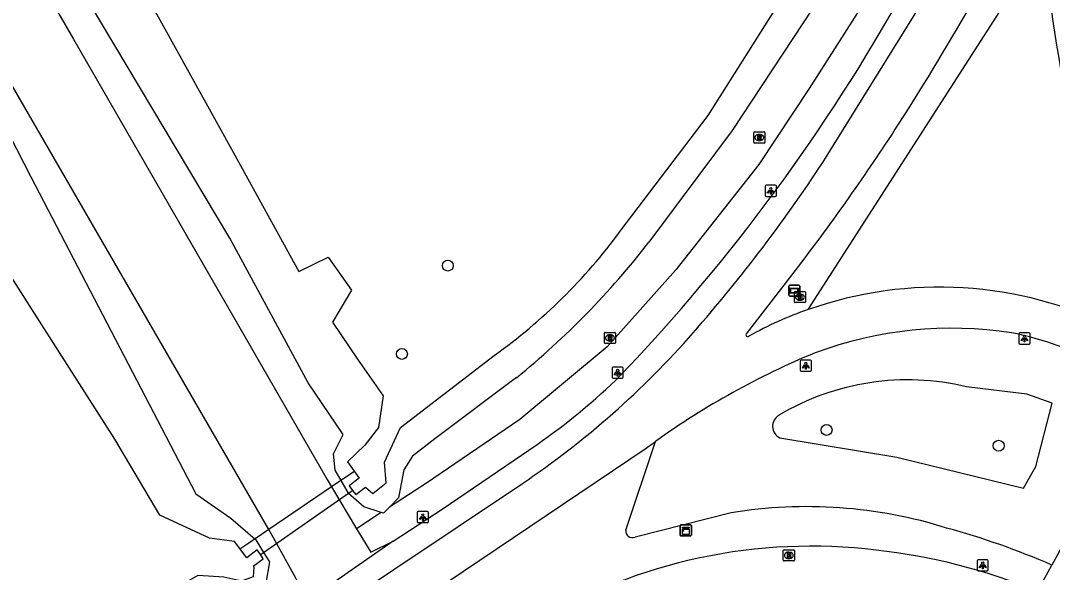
# Model space of a CAD drawing. Extents: x 155018 to 156648, y 383980 to 385733.
# Drawn here: x 155889.6 to 155982, y 384665.2 to 384714.6 of the extents above; entities that cross this region are included whole.
import ezdxf

# ---------------------------------------------------------------- set-up
doc = ezdxf.new("R2010")
doc.units = 0
for name, color, linetype in [('IMGEO_Berm_groen', 7, 'Continuous'), ('IMGEO_Boom', 7, 'Continuous'), ('IMGEO_Brandkraan', 7, 'Continuous'), ('IMGEO_Duiker', 7, 'Continuous'), ('IMGEO_Fietspad_gesloten', 7, 'Continuous'), ('IMGEO_Groenvoorziening', 7, 'Continuous'), ('IMGEO_Kast', 7, 'Continuous'), ('IMGEO_Lichtpunt', 7, 'Continuous'), ('IMGEO_Meer_plas_ven_vijver', 7, 'Continuous'), ('IMGEO_Rijbaan_lokaal_gesloten', 7, 'Continuous'), ('IMGEO_Rioolput', 7, 'Continuous'), ('IMGEO_Verklikker', 7, 'Continuous'), ('IMGEO_Voetpad_gesloten', 7, 'Continuous'), ('IMGEO_Voetpad_open', 7, 'Continuous'), ('IMGEO_Waterloop', 7, 'Continuous')]:
    doc.layers.add(name, color=color, linetype=linetype)

msp = doc.modelspace()

# ---------------------------------------------------------------- linework, layer by layer
at = {"layer": 'IMGEO_Berm_groen'}
for points in [[(155960.134, 384688.714), (155981.297, 384721.709)], [(155943.803, 384668.969), (155946.454, 384676.894)], [(155953.236, 384670.516), (155944.632, 384668.34)]]:
    msp.add_lwpolyline(points, dxfattribs=at)
for centre, radius, start, end in [((155959.989, 384629.034), 42.028, 72.65086, 99.2459), ((155944.387, 384668.878), 0.591, 171.15589, 294.46562), ((155954.106, 384601.897), 69.729, 66.48486, 74.68669)]:
    msp.add_arc(centre, radius, start, end, dxfattribs=at)
at = {"layer": 'IMGEO_Boom'}
for centre in [(155927.883, 384692.647), (155923.772, 384684.736), (155961.778, 384677.935), (155977.177, 384676.519)]:
    msp.add_circle(centre, 0.489, dxfattribs=at)
at = {"layer": 'IMGEO_Brandkraan'}
for p, q in [((155958.892, 384689.404), (155958.892, 384690.256)), ((155958.967, 384690.33), (155959.819, 384690.33)), ((155959.38, 384690.11), (155959.405, 384690.11)), ((155959.893, 384690.256), (155959.893, 384689.404)), ((155959.819, 384689.33), (155958.967, 384689.33)), ((155959.403, 384689.55), (155959.378, 384689.55))]:
    msp.add_line(p, q, dxfattribs=at)
for points in [[(155958.892, 384689.404), (155958.892, 384690.256)], [(155958.967, 384690.33), (155959.819, 384690.33)], [(155959.24, 384690.03), (155959.24, 384689.63), (155959.453, 384689.63)], [(155959.471, 384690.03), (155959.24, 384690.03)], [(155959.419, 384689.949), (155959.365, 384689.949), (155959.365, 384689.873)], [(155959.365, 384689.873), (155959.418, 384689.873)], [(155959.427, 384689.797), (155959.365, 384689.797), (155959.365, 384689.716)], [(155959.893, 384690.256), (155959.893, 384689.404)], [(155959.819, 384689.33), (155958.967, 384689.33)], [(155959.365, 384689.716), (155959.427, 384689.716)]]:
    msp.add_lwpolyline(points, dxfattribs=at)
for centre, radius, start, end in [((155958.969, 384690.254), 0.0765, 91.55205, 178.44795), ((155958.969, 384690.254), 0.0765, 91.55205, 178.44795), ((155959.42, 384689.911), 0.0379, 267.82845, 90.93552), ((155959.428, 384689.756), 0.0404, 269.87594, 90.50774), ((155959.475, 384689.885), 0.145, 59.4692, 91.53667), ((155959.5, 384689.932), 0.0922, 285.51372, 58.15012), ((155959.505, 384689.74), 0.105, 301.31148, 78.98903), ((155959.817, 384690.254), 0.0765, 1.55205, 88.44795), ((155959.817, 384690.254), 0.0765, 1.55205, 88.44795), ((155958.969, 384689.406), 0.0765, 181.55205, 268.44795), ((155958.969, 384689.406), 0.0765, 181.55205, 268.44795), ((155959.459, 384689.881), 0.251, 268.66757, 293.53466), ((155959.817, 384689.406), 0.0765, 271.55205, 358.44795), ((155959.817, 384689.406), 0.0765, 271.55205, 358.44795)]:
    msp.add_arc(centre, radius, start, end, dxfattribs=at)
for centre, major_axis, ratio, start_param, end_param in [((155959.379, 384689.83), (-0.387, 0.002), 0.722429, 4.712389, 7.853982), ((155959.404, 384689.83), (-0.39, 0.002), 0.717154, 1.570796, 4.712389)]:
    msp.add_ellipse(centre, major_axis=major_axis, ratio=ratio, start_param=start_param, end_param=end_param, dxfattribs=at)
at = {"layer": 'IMGEO_Duiker'}
for points in [[(155919.516, 384674.21), (155918.583, 384673.577), (155917.474, 384672.825), (155911.855, 384669.013), (155910.058, 384667.794), (155909.346, 384667.311)], [(155911.112, 384666.768), (155911.398, 384666.967), (155918.978, 384672.257), (155919.359, 384672.523)]]:
    msp.add_lwpolyline(points, dxfattribs=at)
at = {"layer": 'IMGEO_Fietspad_gesloten'}
for points in [[(155961.766, 384702.403), (155972.299, 384719.386), (155972.533, 384719.792)], [(155954.606, 384686.55), (155958.981, 384692.199)], [(155924.026, 384661.755), (155927.81, 384664.295), (155945.55, 384676.234), (155946.454, 384676.894)], [(155856.412, 384616.646), (155873.794, 384629.68), (155885.652, 384638.663), (155901.112, 384650.301), (155917.277, 384661.593), (155934.563, 384673.148)]]:
    msp.add_lwpolyline(points, dxfattribs=at)
for centre, radius, start, end in [((155769.166, 384833.072), 236.53, 327.13287, 333.47674), ((156079.542, 384728.132), 98.455, 183.74068, 205.55373), ((155801.392, 384813.122), 198.637, 322.49997, 326.92184), ((155846.986, 384776.836), 136.802, 318.74881, 327.03732), ((155971.855, 384655.437), 35.281, 63.59488, 109.40316), ((155971.813, 384655.533), 35.177, 109.39029, 118.87476), ((155973.014, 384651.792), 35.245, 81.31085, 110.35802), ((155890.287, 384738.686), 79.092, 304.04174, 318.8433), ((155954.717, 384686.444), 0.153, 136.32247, 315.26165), ((155972.868, 384658.869), 28.298, 61.32353, 78.85217), ((155987.856, 384619.196), 71.016, 112.43589, 125.66175)]:
    msp.add_arc(centre, radius, start, end, dxfattribs=at)
at = {"layer": 'IMGEO_Groenvoorziening'}
for points in [[(155976.18, 384771.358), (155976.542, 384769.577), (155977.128, 384760.847), (155976.74, 384750.462), (155975.66, 384741.983), (155973.333, 384732.736), (155969.364, 384723.65), (155965.179, 384716.267), (155960.231, 384708.492), (155955.722, 384701.699), (155948.28, 384692.265), (155942.151, 384685.384), (155934.328, 384678.881), (155925.957, 384673.179), (155922.666, 384671.018)], [(155921.926, 384670.532), (155920.366, 384671.054), (155918.989, 384672.238), (155918.978, 384672.257), (155918.323, 384673.398), (155917.788, 384674.33), (155917.651, 384675.806), (155918.524, 384677.512), (155915.379, 384682.151), (155908.378, 384695.118), (155894.501, 384718.397), (155894.353, 384720.614), (155895.869, 384723.673), (155898.981, 384726.147), (155904.109, 384728.609), (155926.245, 384738.39)], [(155970.076, 384732.745), (155960.56, 384715.689), (155953.323, 384704.759), (155945.883, 384694.748)], [(155879.509, 384721.798), (155884.794, 384711.78), (155890.56, 384700.593), (155905.323, 384672.209), (155908.457, 384670.037), (155910.636, 384668.144), (155910.694, 384668.093), (155911.398, 384666.967), (155911.925, 384666.124), (155911.593, 384664.218), (155908.955, 384663.068), (155905.558, 384662.593), (155889.727, 384651.285), (155882.472, 384646.103), (155841.903, 384615.581), (155784.941, 384576.485)], [(155934.031, 384682.613), (155926.711, 384677.124), (155924.704, 384675.595), (155923.931, 384674.367), (155923.478, 384671.842), (155922.666, 384671.018)], [(155957.593, 384677.224), (155968.076, 384675.501), (155979.409, 384672.706), (155980.518, 384674.659), (155981.963, 384680.332), (155979.71, 384681.135), (155974.298, 384681.795)], [(155921.926, 384670.532), (155919.721, 384669.084)], [(155922.666, 384671.018), (155922.123, 384670.466), (155921.926, 384670.532)]]:
    msp.add_lwpolyline(points, dxfattribs=at)
for centre, radius, start, end in [((155886.807, 384740.591), 74.777, 309.16337, 322.18852), ((155969.036, 384659.922), 22.497, 76.47478, 120.82928), ((155958.085, 384678.255), 1.142, 120.42167, 244.46369)]:
    msp.add_arc(centre, radius, start, end, dxfattribs=at)
at = {"layer": 'IMGEO_Kast'}
for p, q in [((155948.748, 384669.44), (155949.589, 384669.44)), ((155949.589, 384669.44), (155948.748, 384669.44)), ((155948.673, 384668.515), (155948.673, 384669.356)), ((155948.673, 384669.356), (155948.673, 384668.515)), ((155949.673, 384669.365), (155949.673, 384668.524)), ((155949.673, 384668.524), (155949.673, 384669.365)), ((155949.598, 384668.44), (155948.757, 384668.44)), ((155948.757, 384668.44), (155949.598, 384668.44))]:
    msp.add_line(p, q, dxfattribs=at)
for points in [[(155948.868, 384669.23), (155949.468, 384669.23), (155949.468, 384669.145), (155948.868, 384669.145), (155948.868, 384669.23)], [(155948.868, 384669.055), (155949.468, 384669.055), (155949.468, 384668.566), (155948.868, 384668.566), (155948.868, 384669.055)]]:
    msp.add_lwpolyline(points, dxfattribs=at)
msp.add_circle((155948.952, 384668.904), 0.0377, dxfattribs=at)
for centre, start, end in [((155948.751, 384669.362), 92.4484, 184.28452), ((155948.751, 384669.362), 92.4484, 184.28452), ((155949.595, 384669.362), 2.4484, 94.28452), ((155949.595, 384669.362), 2.4484, 94.28452), ((155948.751, 384668.518), 182.4484, 274.28452), ((155948.751, 384668.518), 182.4484, 274.28452), ((155949.595, 384668.518), 272.4484, 4.28452), ((155949.595, 384668.518), 272.4484, 4.28452)]:
    msp.add_arc(centre, 0.0779, start, end, dxfattribs=at)
at = {"layer": 'IMGEO_Lichtpunt'}
for p, q in [((155956.287, 384699.751), (155956.287, 384698.944)), ((155956.287, 384699.751), (155956.287, 384698.944)), ((155957.189, 384699.846), (155956.381, 384699.846)), ((155957.189, 384699.846), (155956.381, 384699.846)), ((155957.283, 384698.944), (155957.283, 384699.751)), ((155957.283, 384698.944), (155957.283, 384699.751)), ((155956.381, 384698.85), (155957.189, 384698.85)), ((155956.381, 384698.85), (155957.189, 384698.85)), ((155978.991, 384686.528), (155978.991, 384685.721)), ((155978.991, 384686.528), (155978.991, 384685.721)), ((155979.893, 384686.623), (155979.085, 384686.623)), ((155979.893, 384686.623), (155979.085, 384686.623)), ((155979.987, 384685.721), (155979.987, 384686.528)), ((155979.987, 384685.721), (155979.987, 384686.528)), ((155979.085, 384685.627), (155979.893, 384685.627)), ((155979.085, 384685.627), (155979.893, 384685.627)), ((155942.574, 384683.468), (155942.574, 384682.661)), ((155942.574, 384683.468), (155942.574, 384682.661)), ((155943.476, 384683.563), (155942.668, 384683.563)), ((155943.476, 384683.563), (155942.668, 384683.563)), ((155943.57, 384682.661), (155943.57, 384683.468)), ((155943.57, 384682.661), (155943.57, 384683.468)), ((155959.422, 384684.089), (155959.422, 384683.282)), ((155959.422, 384684.089), (155959.422, 384683.282)), ((155960.324, 384684.184), (155959.516, 384684.184)), ((155960.324, 384684.184), (155959.516, 384684.184)), ((155960.418, 384683.282), (155960.418, 384684.089)), ((155960.418, 384683.282), (155960.418, 384684.089)), ((155942.668, 384682.567), (155943.476, 384682.567)), ((155942.668, 384682.567), (155943.476, 384682.567)), ((155959.516, 384683.188), (155960.324, 384683.188)), ((155959.516, 384683.188), (155960.324, 384683.188)), ((155925.146, 384670.531), (155925.146, 384669.724)), ((155925.146, 384670.531), (155925.146, 384669.724)), ((155926.048, 384670.626), (155925.24, 384670.626)), ((155926.048, 384670.626), (155925.24, 384670.626)), ((155926.142, 384669.724), (155926.142, 384670.531)), ((155926.142, 384669.724), (155926.142, 384670.531)), ((155925.24, 384669.63), (155926.048, 384669.63)), ((155925.24, 384669.63), (155926.048, 384669.63)), ((155975.253, 384666.215), (155975.253, 384665.408)), ((155975.253, 384666.215), (155975.253, 384665.408)), ((155976.155, 384666.31), (155975.347, 384666.31)), ((155976.155, 384666.31), (155975.347, 384666.31)), ((155976.249, 384665.408), (155976.249, 384666.215)), ((155976.249, 384665.408), (155976.249, 384666.215)), ((155975.347, 384665.314), (155976.155, 384665.314)), ((155975.347, 384665.314), (155976.155, 384665.314))]:
    msp.add_line(p, q, dxfattribs=at)
for points in [[(155956.661, 384699.415), (155956.7, 384699.387), (155956.512, 384699.125), (155956.474, 384699.152), (155956.661, 384699.415)], [(155956.763, 384699.367), (155956.81, 384699.367), (155956.81, 384699.045), (155956.763, 384699.045), (155956.763, 384699.367)], [(155956.873, 384699.387), (155956.911, 384699.414), (155957.098, 384699.152), (155957.059, 384699.124), (155956.873, 384699.387)], [(155979.365, 384686.192), (155979.404, 384686.164), (155979.216, 384685.902), (155979.178, 384685.929), (155979.365, 384686.192)], [(155979.467, 384686.144), (155979.514, 384686.144), (155979.514, 384685.822), (155979.467, 384685.822), (155979.467, 384686.144)], [(155979.577, 384686.164), (155979.615, 384686.191), (155979.802, 384685.929), (155979.763, 384685.901), (155979.577, 384686.164)], [(155959.796, 384683.753), (155959.835, 384683.725), (155959.647, 384683.463), (155959.609, 384683.49), (155959.796, 384683.753)], [(155959.898, 384683.705), (155959.945, 384683.705), (155959.945, 384683.383), (155959.898, 384683.383), (155959.898, 384683.705)], [(155960.008, 384683.725), (155960.046, 384683.752), (155960.233, 384683.49), (155960.194, 384683.462), (155960.008, 384683.725)], [(155942.948, 384683.132), (155942.987, 384683.104), (155942.799, 384682.842), (155942.761, 384682.869), (155942.948, 384683.132)], [(155943.05, 384683.084), (155943.097, 384683.084), (155943.097, 384682.762), (155943.05, 384682.762), (155943.05, 384683.084)], [(155943.16, 384683.104), (155943.198, 384683.131), (155943.385, 384682.869), (155943.346, 384682.841), (155943.16, 384683.104)], [(155925.52, 384670.195), (155925.559, 384670.167), (155925.371, 384669.905), (155925.333, 384669.932), (155925.52, 384670.195)], [(155925.622, 384670.147), (155925.669, 384670.147), (155925.669, 384669.825), (155925.622, 384669.825), (155925.622, 384670.147)], [(155925.732, 384670.167), (155925.77, 384670.194), (155925.957, 384669.932), (155925.918, 384669.904), (155925.732, 384670.167)], [(155975.627, 384665.879), (155975.666, 384665.851), (155975.478, 384665.589), (155975.44, 384665.616), (155975.627, 384665.879)], [(155975.729, 384665.831), (155975.776, 384665.831), (155975.776, 384665.509), (155975.729, 384665.509), (155975.729, 384665.831)], [(155975.839, 384665.851), (155975.877, 384665.878), (155976.064, 384665.616), (155976.025, 384665.588), (155975.839, 384665.851)]]:
    msp.add_lwpolyline(points, dxfattribs=at)
for centre in [(155956.786, 384699.549), (155979.49, 384686.326), (155943.073, 384683.266), (155959.921, 384683.887), (155925.645, 384670.329), (155975.752, 384666.013)]:
    msp.add_circle(centre, 0.0994, dxfattribs=at)
for centre, start, end in [((155956.381, 384699.751), 90, 180), ((155956.381, 384699.751), 90, 180), ((155957.189, 384699.751), 0, 90), ((155957.189, 384699.751), 0, 90), ((155956.381, 384698.944), 180, 270), ((155956.381, 384698.944), 180, 270), ((155957.189, 384698.944), 270, 0), ((155957.189, 384698.944), 270, 360), ((155979.085, 384686.528), 90, 180), ((155979.085, 384686.528), 90, 180), ((155979.893, 384686.528), 0, 90), ((155979.893, 384686.528), 0, 90), ((155979.085, 384685.721), 180, 270), ((155979.085, 384685.721), 180, 270), ((155979.893, 384685.721), 270, 0), ((155979.893, 384685.721), 270, 360), ((155942.668, 384683.468), 90, 180), ((155942.668, 384683.468), 90, 180), ((155943.476, 384683.468), 0, 90), ((155943.476, 384683.468), 0, 90), ((155959.516, 384684.089), 90, 180), ((155959.516, 384684.089), 90, 180), ((155959.516, 384683.282), 180, 270), ((155959.516, 384683.282), 180, 270), ((155960.324, 384684.089), 0, 90), ((155960.324, 384684.089), 0, 90), ((155960.324, 384683.282), 270, 0), ((155960.324, 384683.282), 270, 360), ((155942.668, 384682.661), 180, 270), ((155942.668, 384682.661), 180, 270), ((155943.476, 384682.661), 270, 0), ((155943.476, 384682.661), 270, 360), ((155925.24, 384670.531), 90, 180), ((155925.24, 384670.531), 90, 180), ((155926.048, 384670.531), 0, 90), ((155926.048, 384670.531), 0, 90), ((155925.24, 384669.724), 180, 270), ((155925.24, 384669.724), 180, 270), ((155926.048, 384669.724), 270, 0), ((155926.048, 384669.724), 270, 360), ((155975.347, 384666.215), 90, 180), ((155975.347, 384666.215), 90, 180), ((155976.155, 384666.215), 0, 90), ((155976.155, 384666.215), 0, 90), ((155975.347, 384665.408), 180, 270), ((155975.347, 384665.408), 180, 270), ((155976.155, 384665.408), 270, 0), ((155976.155, 384665.408), 270, 360)]:
    msp.add_arc(centre, 0.0946, start, end, dxfattribs=at)
at = {"layer": 'IMGEO_Meer_plas_ven_vijver'}
for points in [[(155943.308, 384695.725), (155951.176, 384706.086), (155957.894, 384716.752), (155967.489, 384733.506)], [(155899.67, 384719.093), (155908.668, 384702.817), (155914.551, 384692.12), (155917.168, 384693.391), (155919.258, 384690.449), (155917.553, 384687.582), (155919.81, 384684.269), (155922.101, 384680.977), (155921.685, 384678.161), (155920.44, 384676.559), (155918.907, 384675.07), (155919.946, 384673.599), (155919.053, 384672.941), (155919.359, 384672.523), (155919.633, 384672.148), (155920.507, 384672.796), (155921.167, 384672.232), (155922.371, 384673.208), (155922.227, 384675.058), (155923.657, 384678.155), (155932.036, 384684.605)]]:
    msp.add_lwpolyline(points, dxfattribs=at)
msp.add_arc((155902.772, 384725.543), 50.322, 305.55935, 323.6628, dxfattribs=at)
at = {"layer": 'IMGEO_Rijbaan_lokaal_gesloten'}
for centre, radius, start, end in [((155960.375, 384619.829), 47.693, 82.96224, 121.07282), ((155960.897, 384616.758), 50.684, 67.10466, 83.97425)]:
    msp.add_arc(centre, radius, start, end, dxfattribs=at)
at = {"layer": 'IMGEO_Rioolput'}
for p, q in [((155955.257, 384703.689), (155955.257, 384704.541)), ((155955.332, 384704.615), (155956.184, 384704.615)), ((155956.258, 384704.541), (155956.258, 384703.689)), ((155956.184, 384703.615), (155955.332, 384703.615)), ((155955.768, 384703.835), (155955.743, 384703.835)), ((155955.745, 384704.395), (155955.77, 384704.395)), ((155941.888, 384685.743), (155941.888, 384686.595)), ((155941.963, 384686.669), (155942.815, 384686.669)), ((155942.376, 384686.449), (155942.401, 384686.449)), ((155942.889, 384686.595), (155942.889, 384685.743)), ((155942.815, 384685.669), (155941.963, 384685.669)), ((155942.399, 384685.889), (155942.374, 384685.889)), ((155957.899, 384666.276), (155957.899, 384667.128)), ((155957.974, 384667.202), (155958.826, 384667.202)), ((155958.387, 384666.982), (155958.412, 384666.982)), ((155958.9, 384667.128), (155958.9, 384666.276)), ((155958.826, 384666.202), (155957.974, 384666.202)), ((155958.41, 384666.422), (155958.385, 384666.422))]:
    msp.add_line(p, q, dxfattribs=at)
for points in [[(155955.257, 384703.689), (155955.257, 384704.541)], [(155955.332, 384704.615), (155956.184, 384704.615)], [(155956.258, 384704.541), (155956.258, 384703.689)], [(155956.184, 384703.615), (155955.332, 384703.615)], [(155955.846, 384704.313), (155955.594, 384704.315), (155955.594, 384703.915)], [(155955.594, 384703.915), (155955.718, 384703.915), (155955.718, 384704.077), (155955.729, 384704.077)], [(155955.772, 384704.234), (155955.718, 384704.234), (155955.718, 384704.153)], [(155955.718, 384704.153), (155955.77, 384704.153)], [(155955.776, 384704.048), (155955.847, 384703.915), (155955.987, 384703.915), (155955.922, 384704.041)], [(155941.888, 384685.743), (155941.888, 384686.595)], [(155941.963, 384686.669), (155942.815, 384686.669)], [(155942.477, 384686.367), (155942.225, 384686.369), (155942.225, 384685.969)], [(155942.225, 384685.969), (155942.349, 384685.969), (155942.349, 384686.131), (155942.36, 384686.131)], [(155942.403, 384686.288), (155942.349, 384686.288), (155942.349, 384686.207)], [(155942.349, 384686.207), (155942.401, 384686.207)], [(155942.407, 384686.102), (155942.478, 384685.969), (155942.618, 384685.969), (155942.553, 384686.095)], [(155942.889, 384686.595), (155942.889, 384685.743)], [(155942.815, 384685.669), (155941.963, 384685.669)], [(155957.899, 384666.276), (155957.899, 384667.128)], [(155957.974, 384667.202), (155958.826, 384667.202)], [(155958.488, 384666.9), (155958.236, 384666.902), (155958.236, 384666.502)], [(155958.236, 384666.502), (155958.36, 384666.502), (155958.36, 384666.664), (155958.371, 384666.664)], [(155958.414, 384666.821), (155958.36, 384666.821), (155958.36, 384666.74)], [(155958.36, 384666.74), (155958.412, 384666.74)], [(155958.9, 384667.128), (155958.9, 384666.276)], [(155958.826, 384666.202), (155957.974, 384666.202)], [(155958.418, 384666.635), (155958.489, 384666.502), (155958.629, 384666.502), (155958.564, 384666.628)]]:
    msp.add_lwpolyline(points, dxfattribs=at)
for centre, radius, start, end in [((155955.334, 384704.539), 0.0765, 91.55205, 178.44795), ((155955.334, 384704.539), 0.0765, 91.55205, 178.44795), ((155956.182, 384704.539), 0.0765, 1.55205, 88.44795), ((155956.182, 384704.539), 0.0765, 1.55205, 88.44795), ((155955.334, 384703.691), 0.0765, 181.55205, 268.44795), ((155955.334, 384703.691), 0.0765, 181.55205, 268.44795), ((155955.728, 384704.024), 0.0533, 26.02933, 88.69889), ((155955.754, 384704.342), 0.19, 274.7715, 282.96867), ((155955.778, 384704.138), 0.0964, 77.00612, 93.18647), ((155955.792, 384704.195), 0.0378, 276.66336, 79.67722), ((155955.845, 384704.203), 0.109, 350.36119, 89.41601), ((155955.843, 384704.203), 0.112, 277.58423, 350.98172), ((155955.827, 384703.988), 0.108, 29.51342, 73.79051), ((155956.182, 384703.691), 0.0765, 271.55205, 358.44795), ((155956.182, 384703.691), 0.0765, 271.55205, 358.44795), ((155941.965, 384686.593), 0.0765, 91.55205, 178.44795), ((155941.965, 384686.593), 0.0765, 91.55205, 178.44795), ((155942.359, 384686.078), 0.0533, 26.02933, 88.69889), ((155942.385, 384686.396), 0.19, 274.7715, 282.96867), ((155942.409, 384686.192), 0.0964, 77.00612, 93.18647), ((155942.423, 384686.249), 0.0378, 276.66336, 79.67722), ((155942.476, 384686.257), 0.109, 350.36119, 89.41601), ((155942.474, 384686.257), 0.112, 277.58423, 350.98172), ((155942.458, 384686.042), 0.108, 29.51342, 73.79051), ((155942.813, 384686.593), 0.0765, 1.55205, 88.44795), ((155942.813, 384686.593), 0.0765, 1.55205, 88.44795), ((155941.965, 384685.745), 0.0765, 181.55205, 268.44795), ((155941.965, 384685.745), 0.0765, 181.55205, 268.44795), ((155942.813, 384685.745), 0.0765, 271.55205, 358.44795), ((155942.813, 384685.745), 0.0765, 271.55205, 358.44795), ((155957.976, 384667.126), 0.0765, 91.55205, 178.44795), ((155957.976, 384667.126), 0.0765, 91.55205, 178.44795), ((155958.37, 384666.611), 0.0533, 26.02933, 88.69889), ((155958.396, 384666.929), 0.19, 274.7715, 282.96867), ((155958.42, 384666.725), 0.0964, 77.00612, 93.18647), ((155958.434, 384666.782), 0.0378, 276.66336, 79.67722), ((155958.487, 384666.79), 0.109, 350.36119, 89.41601), ((155958.485, 384666.79), 0.112, 277.58423, 350.98172), ((155958.469, 384666.575), 0.108, 29.51342, 73.79051), ((155958.824, 384667.126), 0.0765, 1.55205, 88.44795), ((155958.824, 384667.126), 0.0765, 1.55205, 88.44795), ((155957.976, 384666.278), 0.0765, 181.55205, 268.44795), ((155957.976, 384666.278), 0.0765, 181.55205, 268.44795), ((155958.824, 384666.278), 0.0765, 271.55205, 358.44795), ((155958.824, 384666.278), 0.0765, 271.55205, 358.44795)]:
    msp.add_arc(centre, radius, start, end, dxfattribs=at)
for centre, major_axis, ratio, start_param, end_param in [((155955.744, 384704.115), (-0.387, 0.002), 0.722429, 4.712389, 7.853982), ((155955.769, 384704.115), (-0.39, 0.002), 0.717154, 1.570796, 4.712389), ((155942.375, 384686.169), (-0.387, 0.002), 0.722429, 4.712389, 7.853982), ((155942.4, 384686.169), (-0.39, 0.002), 0.717154, 1.570796, 4.712389), ((155958.386, 384666.702), (-0.387, 0.002), 0.722429, 4.712389, 7.853982), ((155958.411, 384666.702), (-0.39, 0.002), 0.717154, 1.570796, 4.712389)]:
    msp.add_ellipse(centre, major_axis=major_axis, ratio=ratio, start_param=start_param, end_param=end_param, dxfattribs=at)
at = {"layer": 'IMGEO_Verklikker'}
for p, q in [((155958.388, 384689.998), (155958.388, 384690.798)), ((155958.388, 384690.798), (155958.388, 384689.998)), ((155958.488, 384690.898), (155959.278, 384690.898)), ((155959.278, 384690.898), (155958.488, 384690.898)), ((155959.378, 384690.798), (155959.378, 384689.998)), ((155959.378, 384689.998), (155959.378, 384690.798)), ((155959.278, 384689.898), (155958.488, 384689.898)), ((155958.488, 384689.898), (155959.278, 384689.898))]:
    msp.add_line(p, q, dxfattribs=at)
for points in [[(155958.489, 384690.63), (155959.277, 384690.63), (155959.277, 384690.166), (155958.489, 384690.166), (155958.489, 384690.63)], [(155958.554, 384690.565), (155958.554, 384690.231), (155959.212, 384690.231), (155959.212, 384690.565), (155958.554, 384690.565)]]:
    msp.add_lwpolyline(points, dxfattribs=at)
for centre, start, end in [((155958.488, 384690.798), 90, 180), ((155958.488, 384690.798), 90, 180), ((155959.278, 384690.798), 0, 90), ((155959.278, 384690.798), 360, 90), ((155958.488, 384689.998), 180, 270), ((155958.488, 384689.998), 180, 270), ((155959.278, 384689.998), 270, 0), ((155959.278, 384689.998), 270, 0)]:
    msp.add_arc(centre, 0.1, start, end, dxfattribs=at)
at = {"layer": 'IMGEO_Voetpad_gesloten'}
for points in [[(155922.992, 384667.963), (155927.38, 384670.844), (155935.867, 384676.626)], [(155922.992, 384667.963), (155915.314, 384662.635)]]:
    msp.add_lwpolyline(points, dxfattribs=at)
for centre, radius, start, end in [((155821.763, 384798.917), 168.103, 316.32332, 331.0035), ((155903.553, 384723.192), 56.68, 304.75883, 314.58948)]:
    msp.add_arc(centre, radius, start, end, dxfattribs=at)
at = {"layer": 'IMGEO_Voetpad_open'}
for points in [[(155882.777, 384733.722), (155885.729, 384727.933), (155886.153, 384727.101), (155894.378, 384712.92), (155917.076, 384673.487), (155917.474, 384672.825), (155919.721, 384669.084)], [(155915.314, 384662.635), (155914.701, 384663.872), (155913.947, 384665.253), (155912.591, 384667.739), (155911.855, 384669.013), (155879.41, 384725.157), (155878.119, 384727.39), (155877.757, 384728.041), (155877.628, 384728.334), (155877.474, 384728.616), (155877.298, 384728.883), (155877.101, 384729.136), (155876.883, 384729.371), (155876.647, 384729.587), (155876.393, 384729.783), (155876.124, 384729.957), (155875.842, 384730.109), (155875.618, 384730.752)], [(155988.303, 384675.873), (155986.245, 384673.696), (155981.927, 384665.835)], [(155919.721, 384669.084), (155920.978, 384666.991), (155922.992, 384667.963)], [(155980.616, 384663.449), (155981.927, 384665.835)]]:
    msp.add_lwpolyline(points, dxfattribs=at)
at = {"layer": 'IMGEO_Waterloop'}
msp.add_lwpolyline([(155885.585, 384652.161), (155894.869, 384658.813), (155905.527, 384664.925), (155907.848, 384664.778), (155909.458, 384664.416), (155910.504, 384664.798), (155910.545, 384665.635), (155910.448, 384665.731), (155911.361, 384666.402), (155911.112, 384666.768), (155910.83, 384667.183), (155909.894, 384666.484), (155908.797, 384667.949), (155906.538, 384668.236), (155902.102, 384670.293), (155898.089, 384677.099), (155890.659, 384688.736), (155886.825, 384694.718)], dxfattribs=at)

doc.saveas('drawing.dxf')
